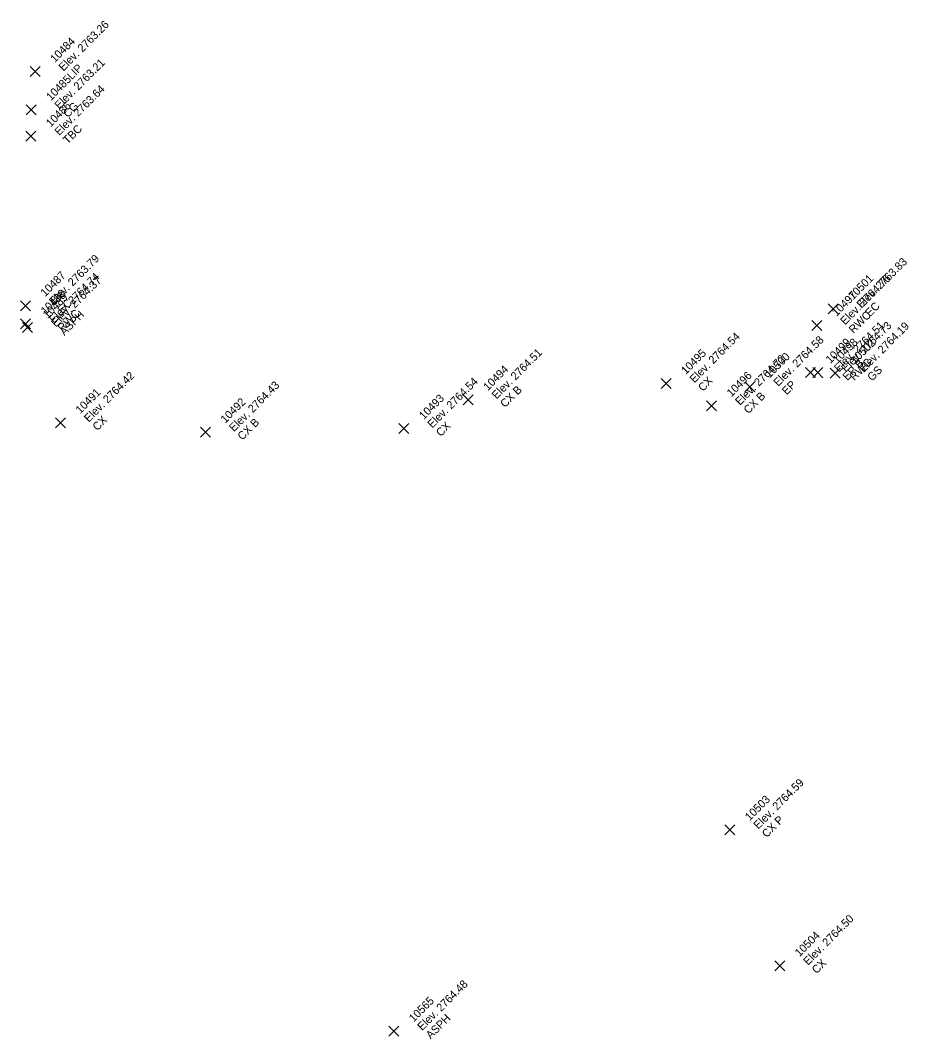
# Model space of a CAD drawing. Extents: x 2493999 to 2503109, y 700767 to 706646.
# Drawn here: x 2502648.01 to 2502674.63, y 701284.95 to 701315.5 of the extents above; entities that cross this region are included whole.
import ezdxf

# ---------------------------------------------------------------- set-up
doc = ezdxf.new("R2010")
doc.units = 0
doc.layers.add('ALG_CL_BLUE_Horiz', color=7, linetype='Continuous')
doc.layers.add('DES_SURFACE_Existing-Ground', color=7, linetype='Continuous')

msp = doc.modelspace()

# ---------------------------------------------------------------- linework, layer by layer
at = {"layer": 'ALG_CL_BLUE_Horiz'}
for points in [[(2502648.45, 701313.959), (2502648.3, 701314.109), (2502648.45, 701313.959), (2502648.3, 701313.809), (2502648.45, 701313.959), (2502648.6, 701313.809), (2502648.45, 701313.959), (2502648.6, 701314.109)], [(2502648.33, 701312.819), (2502648.18, 701312.969), (2502648.33, 701312.819), (2502648.18, 701312.669), (2502648.33, 701312.819), (2502648.48, 701312.669), (2502648.33, 701312.819), (2502648.48, 701312.969)], [(2502648.326, 701312.027), (2502648.176, 701312.177), (2502648.326, 701312.027), (2502648.176, 701311.877), (2502648.326, 701312.027), (2502648.476, 701311.877), (2502648.326, 701312.027), (2502648.476, 701312.177)], [(2502648.161, 701306.944), (2502648.011, 701307.094), (2502648.161, 701306.944), (2502648.011, 701306.794), (2502648.161, 701306.944), (2502648.311, 701306.794), (2502648.161, 701306.944), (2502648.311, 701307.094)], [(2502672.373, 701306.851), (2502672.223, 701307.001), (2502672.373, 701306.851), (2502672.223, 701306.701), (2502672.373, 701306.851), (2502672.523, 701306.701), (2502672.373, 701306.851), (2502672.523, 701307.001)], [(2502648.168, 701306.403), (2502648.018, 701306.553), (2502648.168, 701306.403), (2502648.018, 701306.253), (2502648.168, 701306.403), (2502648.318, 701306.253), (2502648.168, 701306.403), (2502648.318, 701306.553)], [(2502648.228, 701306.286), (2502648.078, 701306.436), (2502648.228, 701306.286), (2502648.078, 701306.136), (2502648.228, 701306.286), (2502648.378, 701306.136), (2502648.228, 701306.286), (2502648.378, 701306.436)], [(2502671.88, 701306.351), (2502671.73, 701306.501), (2502671.88, 701306.351), (2502671.73, 701306.201), (2502671.88, 701306.351), (2502672.03, 701306.201), (2502671.88, 701306.351), (2502672.03, 701306.501)], [(2502671.692, 701304.94), (2502671.542, 701305.09), (2502671.692, 701304.94), (2502671.542, 701304.79), (2502671.692, 701304.94), (2502671.842, 701304.79), (2502671.692, 701304.94), (2502671.842, 701305.09)], [(2502671.908, 701304.937), (2502671.758, 701305.087), (2502671.908, 701304.937), (2502671.758, 701304.787), (2502671.908, 701304.937), (2502672.058, 701304.787), (2502671.908, 701304.937), (2502672.058, 701305.087)], [(2502672.435, 701304.923), (2502672.285, 701305.073), (2502672.435, 701304.923), (2502672.285, 701304.773), (2502672.435, 701304.923), (2502672.585, 701304.773), (2502672.435, 701304.923), (2502672.585, 701305.073)], [(2502667.363, 701304.612), (2502667.213, 701304.762), (2502667.363, 701304.612), (2502667.213, 701304.462), (2502667.363, 701304.612), (2502667.513, 701304.462), (2502667.363, 701304.612), (2502667.513, 701304.762)], [(2502669.874, 701304.508), (2502669.724, 701304.658), (2502669.874, 701304.508), (2502669.724, 701304.358), (2502669.874, 701304.508), (2502670.024, 701304.358), (2502669.874, 701304.508), (2502670.024, 701304.658)], [(2502661.433, 701304.127), (2502661.283, 701304.277), (2502661.433, 701304.127), (2502661.283, 701303.977), (2502661.433, 701304.127), (2502661.583, 701303.977), (2502661.433, 701304.127), (2502661.583, 701304.277)], [(2502668.729, 701303.942), (2502668.579, 701304.092), (2502668.729, 701303.942), (2502668.579, 701303.792), (2502668.729, 701303.942), (2502668.879, 701303.792), (2502668.729, 701303.942), (2502668.879, 701304.092)], [(2502649.214, 701303.435), (2502649.064, 701303.585), (2502649.214, 701303.435), (2502649.064, 701303.285), (2502649.214, 701303.435), (2502649.364, 701303.285), (2502649.214, 701303.435), (2502649.364, 701303.585)], [(2502659.508, 701303.259), (2502659.358, 701303.409), (2502659.508, 701303.259), (2502659.358, 701303.109), (2502659.508, 701303.259), (2502659.658, 701303.109), (2502659.508, 701303.259), (2502659.658, 701303.409)], [(2502653.559, 701303.152), (2502653.409, 701303.302), (2502653.559, 701303.152), (2502653.409, 701303.002), (2502653.559, 701303.152), (2502653.709, 701303.002), (2502653.559, 701303.152), (2502653.709, 701303.302)], [(2502669.277, 701291.237), (2502669.127, 701291.387), (2502669.277, 701291.237), (2502669.127, 701291.087), (2502669.277, 701291.237), (2502669.427, 701291.087), (2502669.277, 701291.237), (2502669.427, 701291.387)], [(2502670.772, 701287.159), (2502670.622, 701287.309), (2502670.772, 701287.159), (2502670.622, 701287.009), (2502670.772, 701287.159), (2502670.922, 701287.009), (2502670.772, 701287.159), (2502670.922, 701287.309)], [(2502659.205, 701285.201), (2502659.055, 701285.351), (2502659.205, 701285.201), (2502659.055, 701285.051), (2502659.205, 701285.201), (2502659.355, 701285.051), (2502659.205, 701285.201), (2502659.355, 701285.351)]]:
    msp.add_lwpolyline(points, dxfattribs=at)

# ---------------------------------------------------------------- texts
at = {"layer": 'DES_SURFACE_Existing-Ground'}
for s, p in [('Elev. 2763.26', (2502649.299, 701313.959)), ('10484', (2502649.044, 701314.214)), ('Elev. 2763.21', (2502649.179, 701312.819)), ('LIP', (2502649.553, 701313.704)), ('10485', (2502648.924, 701313.074)), ('Elev. 2763.64', (2502649.175, 701312.027)), ('10486', (2502648.92, 701312.282)), ('CG', (2502649.433, 701312.564)), ('TBC', (2502649.429, 701311.772)), ('Elev. 2763.79', (2502649.01, 701306.944)), ('Elev. 2763.83', (2502673.222, 701306.851)), ('10487', (2502648.755, 701307.199)), ('Elev. 2764.74', (2502649.017, 701306.403)), ('Elev. 2764.37', (2502649.077, 701306.286)), ('Elev. 2764.76', (2502672.729, 701306.351)), ('10501', (2502672.967, 701307.106)), ('10488', (2502648.762, 701306.658)), ('10497', (2502672.474, 701306.606)), ('10489', (2502648.822, 701306.541)), ('EC', (2502649.264, 701306.689)), ('EC', (2502673.476, 701306.596)), ('RWC', (2502649.271, 701306.148)), ('ASPH', (2502649.331, 701306.031)), ('RWC', (2502672.983, 701306.096)), ('Elev. 2764.51', (2502672.541, 701304.94)), ('Elev. 2764.73', (2502672.757, 701304.937)), ('Elev. 2764.19', (2502673.284, 701304.923)), ('Elev. 2764.54', (2502668.212, 701304.612)), ('Elev. 2764.58', (2502670.723, 701304.508)), ('10499', (2502672.286, 701305.195)), ('10498', (2502672.502, 701305.192)), ('10502', (2502673.029, 701305.178)), ('Elev. 2764.51', (2502662.282, 701304.127)), ('10495', (2502667.957, 701304.867)), ('10500', (2502670.468, 701304.763)), ('Elev. 2764.72', (2502669.578, 701303.942)), ('EP B', (2502672.795, 701304.685)), ('RWC', (2502673.011, 701304.682)), ('Elev. 2764.42', (2502650.063, 701303.435)), ('10494', (2502662.027, 701304.382)), ('10496', (2502669.323, 701304.197)), ('GS', (2502673.538, 701304.668)), ('Elev. 2764.43', (2502654.408, 701303.152)), ('Elev. 2764.54', (2502660.357, 701303.259)), ('CX', (2502668.466, 701304.357)), ('EP', (2502670.977, 701304.253)), ('10491', (2502649.808, 701303.69)), ('10493', (2502660.102, 701303.514)), ('CX B', (2502662.536, 701303.872)), ('CX B', (2502669.832, 701303.687)), ('10492', (2502654.153, 701303.407)), ('CX', (2502650.317, 701303.18)), ('CX B', (2502654.662, 701302.897)), ('CX', (2502660.611, 701303.004)), ('Elev. 2764.59', (2502670.126, 701291.237)), ('10503', (2502669.871, 701291.492)), ('CX P', (2502670.38, 701290.982)), ('Elev. 2764.50', (2502671.621, 701287.159)), ('10504', (2502671.366, 701287.414)), ('CX', (2502671.875, 701286.904)), ('Elev. 2764.48', (2502660.054, 701285.201)), ('10565', (2502659.799, 701285.456)), ('ASPH', (2502660.308, 701284.946))]:
    msp.add_text(s, height=0.24, rotation=45, dxfattribs=at).set_placement(p)

doc.saveas('drawing.dxf')
